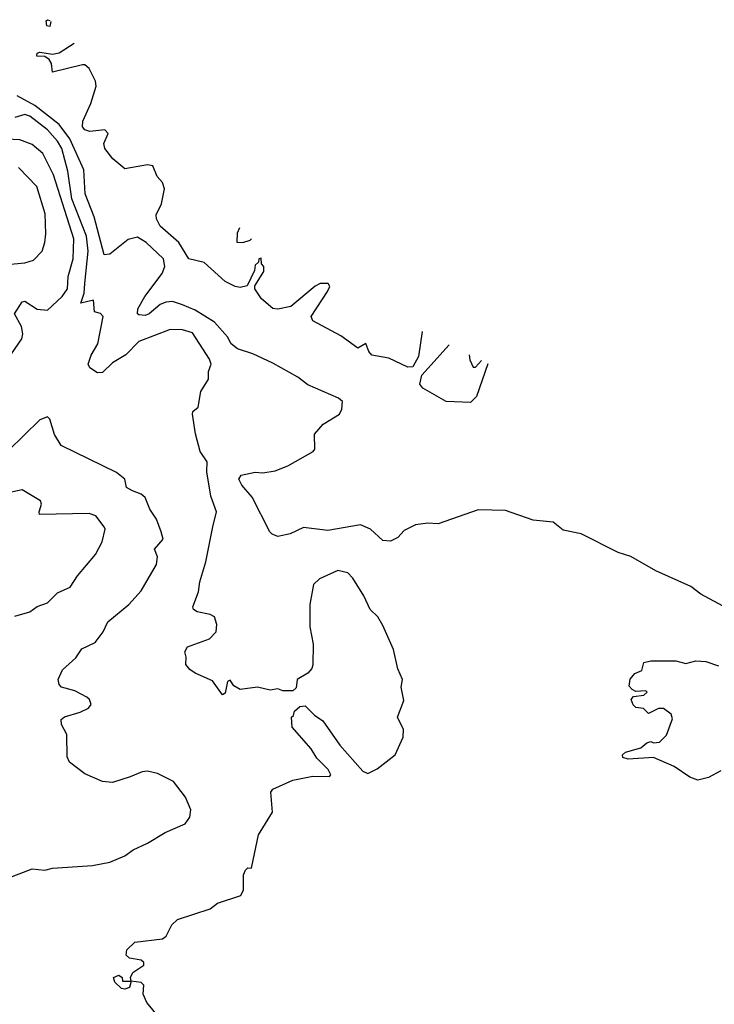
# Model space of a CAD drawing. Extents: x 1892934 to 2008621, y 567149 to 683290.
# Tile 293 of 298: x 1971285 to 1974058, y 677198 to 681130. Entities that reach past the tile are written whole.
import ezdxf

# ---------------------------------------------------------------- set-up
doc = ezdxf.new("R2010")
doc.units = 0

msp = doc.modelspace()

# ---------------------------------------------------------------- linework, layer by layer
at = {"layer": '0CON20XD'}
for points in [[(1971409.5, 681122.6), (1971405, 681102.5), (1971392.5, 681105), (1971390, 681125), (1971395, 681130), (1971405.2, 681126.6)], [(1972891.1, 679885), (1972877.5, 679785), (1972855, 679743.1), (1972835, 679742), (1972758.7, 679778.7), (1972690.8, 679790.8), (1972678.6, 679805), (1972667, 679837), (1972635, 679818), (1972567.1, 679867.1), (1972455, 679927.7), (1972448.5, 679945), (1972514, 680045), (1972522.5, 680065), (1972517, 680077), (1972485, 680076.7), (1972465, 680066.2), (1972366.7, 679985), (1972315, 679974), (1972295, 679976.7), (1972250, 680015), (1972223.3, 680055), (1972223, 680067), (1972260, 680125), (1972260, 680145), (1972250, 680155), (1972248.3, 680178.3), (1972240, 680175), (1972238.3, 680161.7), (1972225, 680150), (1972221.7, 680128.3), (1972192.5, 680067.5), (1972165, 680060), (1972145.6, 680064.4), (1972104.6, 680085), (1972020.9, 680160.9), (1971959.4, 680175), (1971919.7, 680239.7), (1971845.4, 680305), (1971830.3, 680335), (1971829.8, 680350.2), (1971851.2, 680395), (1971862.5, 680455), (1971855, 680480), (1971833.8, 680503.8), (1971816.4, 680546.4), (1971795, 680550), (1971705, 680534), (1971656.7, 680575), (1971624.4, 680615), (1971620, 680635), (1971637.5, 680675), (1971625, 680690), (1971565, 680683.8), (1971545, 680690), (1971535, 680702.5), (1971536.7, 680725), (1971568.8, 680795), (1971590, 680865), (1971587.5, 680885), (1971562.5, 680935), (1971545, 680950), (1971535, 680950), (1971415, 680920), (1971411.2, 680955), (1971401.7, 680971.7), (1971385, 680983.3), (1971352.5, 680985), (1971355, 680996.7), (1971365, 681000), (1971415, 680992.5), (1971441.7, 680998.3), (1971501.6, 681036.1)], [(1974125, 678771.1), (1974005, 678836.5), (1973965, 678866.9), (1973825, 678928.9), (1973725, 678985.7), (1973675, 679002.9), (1973526.6, 679076.6), (1973455, 679090.9), (1973415, 679123.3), (1973335, 679131.5), (1973225, 679170), (1973115, 679172.7), (1972955, 679117.1), (1972915, 679119.4), (1972865, 679112.9), (1972819.5, 679090.5), (1972795, 679062.5), (1972765, 679047.5), (1972735, 679050), (1972685.5, 679095.5), (1972645, 679112.5), (1972515, 679089.8), (1972417.6, 679102.4), (1972365, 679077.5), (1972315, 679066.4), (1972292.5, 679075), (1972284, 679085), (1972213.1, 679223.1), (1972171.4, 679271.4), (1972160, 679295), (1972168.8, 679311.2), (1972225, 679322.9), (1972255, 679320), (1972305, 679328.6), (1972355, 679348.1), (1972456, 679405), (1972462.9, 679415), (1972461.8, 679475), (1972496.7, 679515), (1972561.6, 679555), (1972571.6, 679575), (1972573, 679605), (1972558.2, 679618.2), (1972435, 679672.1), (1972395, 679702.5), (1972295, 679758.3), (1972216.1, 679796.1), (1972155, 679815.4), (1972129.6, 679835), (1972113.8, 679863.8), (1972062.2, 679922.2), (1971985, 679969.7), (1971935, 679991.9), (1971895, 680004.2), (1971867.9, 680002.1), (1971845, 679992.5), (1971802.2, 679955), (1971785, 679949.2), (1971760.9, 679950.9), (1971754.6, 679955), (1971756.7, 679975), (1971783.7, 680025), (1971853.7, 680116.3), (1971863.7, 680145), (1971858.3, 680175), (1971790.2, 680240.2), (1971755, 680261.4), (1971718.4, 680251.6), (1971645, 680194.1), (1971621.6, 680191.6), (1971582.5, 680342.5), (1971546.5, 680435), (1971541.1, 680531.1), (1971484.2, 680654.2), (1971441.6, 680711.6), (1971345, 680787.5), (1971275, 680826)], [(1971845, 677140), (1971792.5, 677205), (1971778.3, 677238.3), (1971780, 677275), (1971770, 677285), (1971730, 677290), (1971723.3, 677265), (1971705, 677258), (1971691.4, 677261.4), (1971665, 677286.7), (1971658.8, 677305), (1971680, 677315), (1971693.3, 677305), (1971695, 677290), (1971730, 677290), (1971726.7, 677305), (1971736.7, 677325), (1971780, 677355), (1971780, 677365), (1971770, 677375), (1971723, 677383), (1971710, 677395), (1971712.5, 677415), (1971743.9, 677446.1), (1971855, 677460), (1971869.3, 677470.7), (1971892.5, 677515), (1971915, 677536.7), (1972045, 677580), (1972075, 677602), (1972167.8, 677632.2), (1972178.9, 677655), (1972178.6, 677715), (1972186.1, 677733.9), (1972195, 677742.5), (1972208.3, 677741.7), (1972211.7, 677748.3), (1972238, 677875), (1972293.8, 677965), (1972287.5, 678045), (1972295, 678057.5), (1972375, 678093.3), (1972455, 678108.8), (1972521.7, 678108.3), (1972527.5, 678115), (1972515.9, 678135.9), (1972471.2, 678181.2), (1972448.8, 678218.8), (1972372.5, 678305), (1972370, 678345), (1972378.3, 678351.7), (1972381.7, 678368.3), (1972403, 678387), (1972425, 678390), (1972462.3, 678352.3), (1972495, 678330), (1972562.6, 678232.6), (1972655, 678128.6), (1972675, 678119.2), (1972711.7, 678138.3), (1972783.8, 678195), (1972816.2, 678265), (1972816.7, 678295), (1972793.3, 678345), (1972818.8, 678411.2), (1972808, 678465), (1972813.8, 678495), (1972795, 678537.5), (1972777.5, 678615), (1972735, 678711.2), (1972715, 678745.7), (1972684.4, 678775), (1972659.2, 678829.2), (1972615, 678900), (1972595, 678921.4), (1972555, 678930), (1972482.2, 678897.8), (1972457.5, 678875), (1972443.3, 678795), (1972443.3, 678705), (1972456.4, 678636.4), (1972455.8, 678554.2), (1972451.2, 678538.8), (1972435, 678520), (1972392.5, 678495), (1972388.3, 678461.7), (1972375, 678450), (1972335, 678450), (1972315, 678457.5), (1972285, 678452.5), (1972234, 678464), (1972165, 678455.8), (1972140.3, 678470.3), (1972125, 678492.5), (1972115, 678487.5), (1972105, 678440), (1972095, 678433.3), (1972055, 678490), (1971985, 678520), (1971963.8, 678535), (1971947.5, 678555), (1971950, 678585), (1971943.8, 678605), (1971955, 678626), (1972042.7, 678657.3), (1972068.6, 678685), (1972072.2, 678715), (1972062, 678745), (1972045, 678754.3), (1971993.3, 678765), (1971978.8, 678775), (1971976, 678785), (1971998.1, 678845), (1972003.3, 678885), (1972028.5, 678965), (1972055.8, 679104.2), (1972070, 679165), (1972047.8, 679227.8), (1972031.5, 679325), (1972032.9, 679365), (1972005.6, 679405), (1971986, 679476), (1971974.2, 679555), (1971976.2, 679565), (1971997.2, 679582.8), (1972007.5, 679645), (1972038.8, 679695), (1972038.8, 679725), (1972048.8, 679755), (1972042, 679775), (1971975, 679879.2), (1971935, 679891.9), (1971885, 679893.1), (1971760, 679845), (1971707.8, 679792.2), (1971655, 679760.2), (1971615, 679721.1), (1971595, 679719.8), (1971565, 679740), (1971558.1, 679755), (1971570.2, 679789.8), (1971596.9, 679835), (1971617.5, 679945), (1971607, 679957), (1971583, 679963), (1971580, 680010), (1971528.3, 679998.3), (1971542.4, 680037.6), (1971545, 680076.2), (1971557.5, 680205), (1971552, 680265), (1971492.4, 680415), (1971477, 680525), (1971452.4, 680615), (1971436.2, 680645), (1971395, 680690), (1971325, 680745.2), (1971305, 680751.6), (1971265, 680739.8)], [(1971237.3, 679775), (1971293.5, 679855), (1971297.3, 679875), (1971291.9, 679905), (1971263.6, 679955), (1971295, 680003.5), (1971305, 680006.5), (1971355, 679974.2), (1971395, 679969.7), (1971454.8, 680025), (1971476.1, 680055), (1971477.9, 680105), (1971498.8, 680175), (1971500.6, 680255), (1971420.1, 680510.1), (1971377.6, 680595), (1971335, 680632.2), (1971285, 680650), (1971205, 680653.9)], [(1971385, 680240), (1971389.6, 680275), (1971385.8, 680355), (1971353.4, 680463.4), (1971279.8, 680539.8)], [(1972161.7, 680298.9), (1972153, 680277), (1972151.7, 680241.7), (1972175, 680240), (1972205, 680250), (1972209.9, 680254.7)], [(1971235, 680152.1), (1971305, 680158.5), (1971340, 680170), (1971375, 680205.8), (1971385, 680240)], [(1973153.8, 679756), (1973109.1, 679625), (1973085, 679600.9), (1972987.1, 679605), (1972895, 679658.7), (1972882.4, 679675), (1972890.1, 679709.9), (1972999.9, 679831.4)], [(1973079.8, 679792.2), (1973081.7, 679771.7), (1973095, 679742.5), (1973105, 679742.5), (1973128.1, 679768.5)], [(1971220, 677695), (1971335, 677739.2), (1971385, 677733.3), (1971415, 677741.9), (1971575, 677752.1), (1971645, 677765.7), (1971705, 677791.2), (1971737.5, 677815), (1971795, 677841.2), (1971865, 677884), (1971945, 677918.8), (1971964.3, 677945.7), (1971967.5, 677975), (1971947.1, 678025), (1971898.3, 678088.3), (1971835, 678119.4), (1971795, 678128.8), (1971774, 678126), (1971726, 678106), (1971655, 678084.2), (1971615, 678088), (1971545, 678118), (1971483.3, 678165), (1971473.6, 678186.4), (1971473.3, 678275), (1971451.2, 678315), (1971450, 678335), (1971464.2, 678345.8), (1971525.8, 678364.2), (1971558.8, 678381.2), (1971570, 678395), (1971563.3, 678415), (1971552.5, 678425), (1971505, 678450), (1971452, 678465), (1971441.9, 678475), (1971438.5, 678495), (1971455, 678534.2), (1971508.3, 678581.7), (1971532.7, 678617.3), (1971586.4, 678643.6), (1971618.1, 678685), (1971636.2, 678725), (1971720.8, 678795), (1971770.2, 678849.7), (1971831.4, 678955), (1971834.5, 678985), (1971823.5, 679015), (1971858, 679055), (1971850, 679085), (1971831.1, 679135), (1971804.5, 679175), (1971785, 679222.5), (1971770, 679235), (1971735, 679248.8), (1971711.5, 679261.5), (1971704, 679295), (1971671.7, 679321.7), (1971449.8, 679429.8), (1971424.1, 679474.1), (1971405.6, 679535), (1971395, 679544.2), (1971365, 679532.5), (1971240.1, 679409.9)], [(1971265, 678747.5), (1971324.6, 678765.4), (1971355, 678786.5), (1971395, 678801.5), (1971435, 678841.5), (1971486.3, 678863.7), (1971515, 678908.6), (1971587.1, 678995), (1971614.3, 679045), (1971625.5, 679095), (1971621.5, 679105), (1971589.1, 679149.1), (1971561.9, 679158.1), (1971364.3, 679154.3), (1971362, 679165), (1971372, 679195), (1971368.1, 679208.1), (1971295, 679252.9), (1971125, 679216.2)], [(1974085, 678130), (1974035, 678103.8), (1973992.9, 678092.9), (1973960, 678105), (1973898.3, 678148.3), (1973815, 678183.3), (1973715, 678177.5), (1973693.5, 678183.5), (1973692, 678195), (1973703.3, 678205), (1973765, 678222.5), (1973788.3, 678241.7), (1973805, 678247.5), (1973815, 678242.5), (1973840, 678245), (1973867, 678273), (1973891.7, 678338.3), (1973886.4, 678356.4), (1973855, 678380), (1973835, 678380), (1973795, 678360), (1973775, 678380), (1973745, 678383.3), (1973734.2, 678394.2), (1973726.2, 678415), (1973735, 678427.5), (1973777, 678433), (1973790, 678445), (1973785, 678450), (1973745, 678447.5), (1973730, 678455), (1973718.3, 678468.3), (1973723, 678497), (1973740.7, 678519.3), (1973768.3, 678531.7), (1973777.5, 678562.5), (1973805, 678570), (1973905, 678570), (1973945, 678558.8), (1973985, 678570), (1974025, 678566.7), (1974075, 678550)]]:
    msp.add_lwpolyline(points, dxfattribs=at)

doc.saveas('drawing.dxf')
